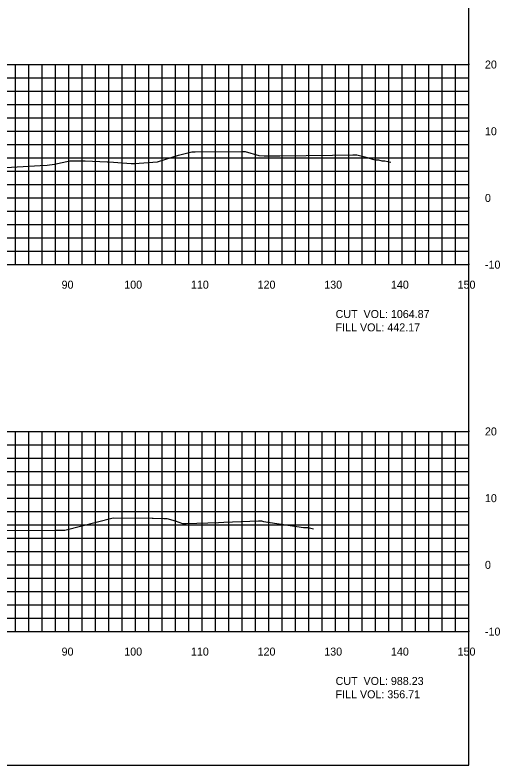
# Model space of a CAD drawing. Extents: x 1797419 to 1809236, y 248759 to 251512.
# Drawn here: x 1807472.9 to 1807545.7, y 250079.4 to 250191.9 of the extents above; entities that cross this region are included whole.
import ezdxf

# ---------------------------------------------------------------- set-up
doc = ezdxf.new("R2010")
doc.units = 0
for name, color, linetype in [('10', 7, 'Continuous'), ('31', 7, 'Continuous'), ('60', 7, 'Continuous'), ('ANNO-TXT', 7, 'Continuous'), ('Level 62', 7, 'Continuous'), ('M-ROADS', 7, 'Continuous')]:
    doc.layers.add(name, color=color, linetype=linetype)

msp = doc.modelspace()

# ---------------------------------------------------------------- linework, layer by layer
msp.add_lwpolyline([(1807241, 250079.43), (1807541, 250079.43), (1807541, 250269.43), (1807241, 250269.43)], close=True)
at = {"layer": '60'}
for p, q in [((1807541, 250154.43), (1807541, 250184.43)), ((1807541.06, 250184.43), (1807541, 250184.43)), ((1807541.06, 250174.43), (1807541, 250174.43)), ((1807541.06, 250164.43), (1807541, 250164.43)), ((1807241, 250154.43), (1807541, 250154.43)), ((1807481, 250154.37), (1807481, 250154.43)), ((1807491, 250154.37), (1807491, 250154.43)), ((1807501, 250154.37), (1807501, 250154.43)), ((1807511, 250154.37), (1807511, 250154.43)), ((1807521, 250154.37), (1807521, 250154.43)), ((1807531, 250154.37), (1807531, 250154.43)), ((1807541, 250154.37), (1807541, 250154.43)), ((1807541.06, 250154.43), (1807541, 250154.43)), ((1807541, 250099.43), (1807541, 250129.43)), ((1807541.06, 250129.43), (1807541, 250129.43)), ((1807541.06, 250119.43), (1807541, 250119.43)), ((1807541.06, 250109.43), (1807541, 250109.43)), ((1807241, 250099.43), (1807541, 250099.43)), ((1807481, 250099.37), (1807481, 250099.43)), ((1807491, 250099.37), (1807491, 250099.43)), ((1807501, 250099.37), (1807501, 250099.43)), ((1807511, 250099.37), (1807511, 250099.43)), ((1807521, 250099.37), (1807521, 250099.43)), ((1807531, 250099.37), (1807531, 250099.43)), ((1807541, 250099.37), (1807541, 250099.43)), ((1807541.06, 250099.43), (1807541, 250099.43))]:
    msp.add_line(p, q, dxfattribs=at)
at = {"layer": 'Level 62'}
for p, q in [((1807241, 250184.43), (1807541, 250184.43)), ((1807473, 250154.43), (1807473, 250184.43)), ((1807475, 250154.43), (1807475, 250184.43)), ((1807477, 250154.43), (1807477, 250184.43)), ((1807479, 250154.43), (1807479, 250184.43)), ((1807481, 250154.43), (1807481, 250184.43)), ((1807483, 250154.43), (1807483, 250184.43)), ((1807485, 250154.43), (1807485, 250184.43)), ((1807487, 250154.43), (1807487, 250184.43)), ((1807489, 250154.43), (1807489, 250184.43)), ((1807491, 250154.43), (1807491, 250184.43)), ((1807493, 250154.43), (1807493, 250184.43)), ((1807495, 250154.43), (1807495, 250184.43)), ((1807497, 250154.43), (1807497, 250184.43)), ((1807499, 250154.43), (1807499, 250184.43)), ((1807501, 250154.43), (1807501, 250184.43)), ((1807503, 250154.43), (1807503, 250184.43)), ((1807505, 250154.43), (1807505, 250184.43)), ((1807507, 250154.43), (1807507, 250184.43)), ((1807509, 250154.43), (1807509, 250184.43)), ((1807511, 250154.43), (1807511, 250184.43)), ((1807513, 250154.43), (1807513, 250184.43)), ((1807515, 250154.43), (1807515, 250184.43)), ((1807517, 250154.43), (1807517, 250184.43)), ((1807519, 250154.43), (1807519, 250184.43)), ((1807521, 250154.43), (1807521, 250184.43)), ((1807523, 250154.43), (1807523, 250184.43)), ((1807525, 250154.43), (1807525, 250184.43)), ((1807527, 250154.43), (1807527, 250184.43)), ((1807529, 250154.43), (1807529, 250184.43)), ((1807531, 250154.43), (1807531, 250184.43)), ((1807533, 250154.43), (1807533, 250184.43)), ((1807535, 250154.43), (1807535, 250184.43)), ((1807537, 250154.43), (1807537, 250184.43)), ((1807539, 250154.43), (1807539, 250184.43)), ((1807541, 250154.43), (1807541, 250184.43)), ((1807241, 250182.43), (1807541, 250182.43)), ((1807241, 250180.43), (1807541, 250180.43)), ((1807241, 250178.43), (1807541, 250178.43)), ((1807241, 250176.43), (1807541, 250176.43)), ((1807241, 250174.43), (1807541, 250174.43)), ((1807241, 250172.43), (1807541, 250172.43)), ((1807241, 250170.43), (1807541, 250170.43)), ((1807241, 250168.43), (1807541, 250168.43)), ((1807241, 250166.43), (1807541, 250166.43)), ((1807241, 250164.43), (1807541, 250164.43)), ((1807241, 250162.43), (1807541, 250162.43)), ((1807241, 250160.43), (1807541, 250160.43)), ((1807241, 250158.43), (1807541, 250158.43)), ((1807241, 250156.43), (1807541, 250156.43)), ((1807241, 250154.43), (1807541, 250154.43)), ((1807241, 250129.43), (1807541, 250129.43)), ((1807473, 250099.43), (1807473, 250129.43)), ((1807475, 250099.43), (1807475, 250129.43)), ((1807477, 250099.43), (1807477, 250129.43)), ((1807479, 250099.43), (1807479, 250129.43)), ((1807481, 250099.43), (1807481, 250129.43)), ((1807483, 250099.43), (1807483, 250129.43)), ((1807485, 250099.43), (1807485, 250129.43)), ((1807487, 250099.43), (1807487, 250129.43)), ((1807489, 250099.43), (1807489, 250129.43)), ((1807491, 250099.43), (1807491, 250129.43)), ((1807493, 250099.43), (1807493, 250129.43)), ((1807495, 250099.43), (1807495, 250129.43)), ((1807497, 250099.43), (1807497, 250129.43)), ((1807499, 250099.43), (1807499, 250129.43)), ((1807501, 250099.43), (1807501, 250129.43)), ((1807503, 250099.43), (1807503, 250129.43)), ((1807505, 250099.43), (1807505, 250129.43)), ((1807507, 250099.43), (1807507, 250129.43)), ((1807509, 250099.43), (1807509, 250129.43)), ((1807511, 250099.43), (1807511, 250129.43)), ((1807513, 250099.43), (1807513, 250129.43)), ((1807515, 250099.43), (1807515, 250129.43)), ((1807517, 250099.43), (1807517, 250129.43)), ((1807519, 250099.43), (1807519, 250129.43)), ((1807521, 250099.43), (1807521, 250129.43)), ((1807523, 250099.43), (1807523, 250129.43)), ((1807525, 250099.43), (1807525, 250129.43)), ((1807527, 250099.43), (1807527, 250129.43)), ((1807529, 250099.43), (1807529, 250129.43)), ((1807531, 250099.43), (1807531, 250129.43)), ((1807533, 250099.43), (1807533, 250129.43)), ((1807535, 250099.43), (1807535, 250129.43)), ((1807537, 250099.43), (1807537, 250129.43)), ((1807539, 250099.43), (1807539, 250129.43)), ((1807541, 250099.43), (1807541, 250129.43)), ((1807241, 250127.43), (1807541, 250127.43)), ((1807241, 250125.43), (1807541, 250125.43)), ((1807241, 250123.43), (1807541, 250123.43)), ((1807241, 250121.43), (1807541, 250121.43)), ((1807241, 250119.43), (1807541, 250119.43)), ((1807241, 250117.43), (1807541, 250117.43)), ((1807241, 250115.43), (1807541, 250115.43)), ((1807241, 250113.43), (1807541, 250113.43)), ((1807241, 250111.43), (1807541, 250111.43)), ((1807241, 250109.43), (1807541, 250109.43)), ((1807241, 250107.43), (1807541, 250107.43)), ((1807241, 250105.43), (1807541, 250105.43)), ((1807241, 250103.43), (1807541, 250103.43)), ((1807241, 250101.43), (1807541, 250101.43)), ((1807241, 250099.43), (1807541, 250099.43))]:
    msp.add_line(p, q, dxfattribs=at)
at = {"layer": 'M-ROADS'}
for points in [[(1807470.64, 250168.95), (1807476.66, 250169.27), (1807477.72, 250169.35), (1807477.72, 250169.35), (1807478.81, 250169.51), (1807481.11, 250170.01), (1807481.24, 250170.01), (1807481.61, 250170.01), (1807483.43, 250170.01), (1807486.75, 250169.82), (1807487.02, 250169.82), (1807487.66, 250169.77), (1807490.33, 250169.57), (1807490.72, 250169.58), (1807490.82, 250169.58), (1807494.27, 250169.85), (1807497.41, 250170.86), (1807499.45, 250171.32), (1807499.82, 250171.32), (1807499.94, 250171.32), (1807506.97, 250171.39), (1807507.43, 250171.39), (1807509.47, 250170.8), (1807510.3, 250170.74), (1807510.77, 250170.74), (1807510.79, 250170.74), (1807512.63, 250170.76), (1807520.51, 250170.86), (1807523.56, 250170.9), (1807523.68, 250170.9), (1807523.9, 250170.9), (1807523.96, 250170.9), (1807524.18, 250170.9), (1807525.4, 250170.57), (1807526.89, 250170.15), (1807527.06, 250170.15), (1807527.23, 250170.15), (1807527.39, 250170.15), (1807527.41, 250170.15), (1807527.43, 250170.15), (1807527.94, 250169.99), (1807528.1, 250169.98), (1807528.2, 250169.99), (1807528.32, 250169.98), (1807528.37, 250169.97), (1807529.27, 250169.79)], [(1807468.77, 250114.58), (1807478.89, 250114.62), (1807479.36, 250114.61), (1807479.73, 250114.62), (1807479.73, 250114.62), (1807479.79, 250114.63), (1807480.31, 250114.64), (1807480.32, 250114.64), (1807480.36, 250114.65), (1807480.37, 250114.65), (1807487.62, 250116.47), (1807493.49, 250116.43), (1807493.63, 250116.43), (1807495.21, 250116.4), (1807495.52, 250116.4), (1807495.7, 250116.4), (1807496.94, 250116.01), (1807498.05, 250115.64), (1807498.33, 250115.64), (1807498.54, 250115.64), (1807498.6, 250115.63), (1807503.42, 250115.78), (1807504.23, 250115.82), (1807509.44, 250116.01), (1807509.88, 250116.01), (1807510.18, 250115.91), (1807516.19, 250115.02), (1807516.31, 250115.02), (1807516.41, 250115.02), (1807516.53, 250115.02), (1807516.6, 250115.02), (1807516.76, 250115.01), (1807516.89, 250115.01), (1807517.46, 250114.86), (1807517.69, 250114.81)]]:
    msp.add_lwpolyline(points, dxfattribs=at)

# ---------------------------------------------------------------- texts
at = {"layer": '10'}
for s, p in [('90', (1807479.9, 250150.83)), ('100', (1807489.3, 250150.83)), ('110', (1807499.3, 250150.83)), ('120', (1807509.3, 250150.83)), ('130', (1807519.3, 250150.83)), ('140', (1807529.3, 250150.83)), ('150', (1807539.3, 250150.83)), ('90', (1807479.9, 250095.83)), ('100', (1807489.3, 250095.83)), ('110', (1807499.3, 250095.83)), ('120', (1807509.3, 250095.83)), ('130', (1807519.3, 250095.83)), ('140', (1807529.3, 250095.83)), ('150', (1807539.3, 250095.83))]:
    msp.add_text(s, height=1.2, dxfattribs=at).set_placement(p)
at = {"layer": '31'}
for s, p in [('20', (1807543.4, 250183.83)), ('10', (1807543.4, 250173.83)), ('0', (1807543.4, 250163.83)), ('-10', (1807543.4, 250153.83)), ('20', (1807543.4, 250128.83)), ('10', (1807543.4, 250118.83)), ('0', (1807543.4, 250108.83)), ('-10', (1807543.4, 250098.83))]:
    msp.add_text(s, height=1.2, dxfattribs=at).set_placement(p)
at = {"layer": 'ANNO-TXT'}
for s, p in [('CUT  VOL: 1064.87', (1807521, 250146.43)), ('FILL VOL: 442.17', (1807521, 250144.43)), ('CUT  VOL: 988.23', (1807521, 250091.43)), ('FILL VOL: 356.71', (1807521, 250089.43))]:
    msp.add_text(s, height=1.2, dxfattribs=at).set_placement(p)

doc.saveas('drawing.dxf')
